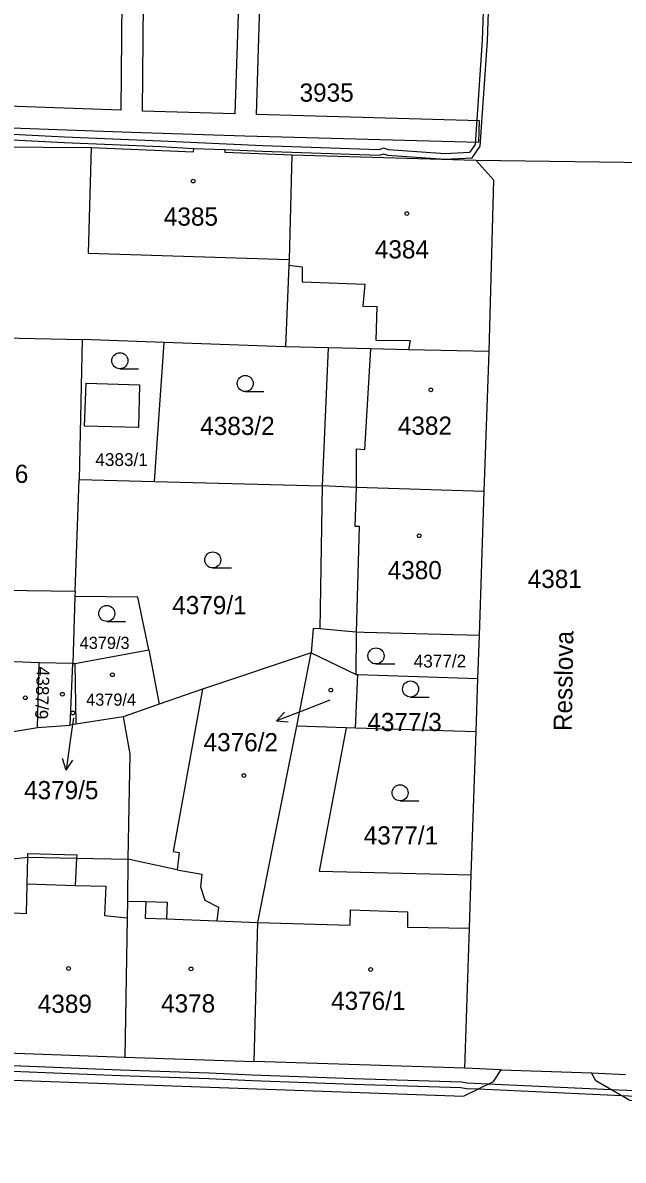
# Model space of a CAD drawing. Extents: x -756746 to -753363, y -1166406 to -1161727.
# Drawn here: x -756199.4 to -756143.3, y -1165730.9 to -1165624.6 of the extents above; entities that cross this region are included whole.
import ezdxf

# ---------------------------------------------------------------- set-up
doc = ezdxf.new("R2010")
doc.units = 0
for name, color, linetype in [('Hranice parcel', 7, 'Continuous'), ('Parcelní čísla', 7, 'Continuous'), ('Pop  PČ popisy', 7, 'Continuous'), ('Vnitřní kresba', 7, 'Continuous'), ('Věcná břemena k části', 7, 'Continuous'), ('Značky budov', 7, 'Continuous'), ('Značky kultur', 7, 'Continuous')]:
    doc.layers.add(name, color=color, linetype=linetype)

msp = doc.modelspace()

# ---------------------------------------------------------------- linework, layer by layer
at = {"layer": 'Hranice parcel'}
for p, q in [((-756174.26, -1165636.9), (-756157.09, -1165637.4)), ((-756157.09, -1165637.4), (-756140.39, -1165637.62)), ((-756193.84, -1165654.17), (-756194.14, -1165667.26)), ((-756186.19, -1165654.45), (-756193.84, -1165654.17)), ((-756187.09, -1165667.43), (-756186.19, -1165654.45)), ((-756174.87, -1165654.84), (-756186.19, -1165654.45)), ((-756170.86, -1165654.94), (-756174.87, -1165654.84)), ((-756170.86, -1165654.94), (-756171.43, -1165667.84)), ((-756156.31, -1165668.38), (-756155.83, -1165655.3)), ((-756194.52, -1165677.69), (-756194.14, -1165667.26)), ((-756194.14, -1165667.26), (-756187.09, -1165667.43)), ((-756187.09, -1165667.43), (-756171.43, -1165667.84)), ((-756171.43, -1165667.84), (-756171.66, -1165681.22)), ((-756156.74, -1165681.84), (-756156.31, -1165668.38)), ((-756194.52, -1165677.69), (-756194.54, -1165678.18)), ((-756194.54, -1165678.18), (-756194.73, -1165684.45)), ((-756156.88, -1165685.84), (-756156.74, -1165681.84)), ((-756194.53, -1165684.46), (-756187.63, -1165683.18)), ((-756187.63, -1165683.18), (-756186.66, -1165688.26)), ((-756173.81, -1165690.31), (-756172.45, -1165683.45)), ((-756198.02, -1165690.44), (-756197.88, -1165684.38)), ((-756194.73, -1165684.45), (-756197.88, -1165684.38)), ((-756194.98, -1165690.22), (-756194.73, -1165684.45)), ((-756194.73, -1165684.45), (-756194.53, -1165684.46)), ((-756194.53, -1165684.46), (-756194.43, -1165690.13)), ((-756168.32, -1165690.49), (-756168.1, -1165685.48)), ((-756168.1, -1165685.48), (-756156.88, -1165685.84)), ((-756157.05, -1165690.83), (-756156.88, -1165685.84)), ((-756190.01, -1165689.43), (-756194.43, -1165690.13)), ((-756202.91, -1165691.25), (-756198.02, -1165690.44)), ((-756198.02, -1165690.44), (-756194.98, -1165690.22)), ((-756194.43, -1165690.13), (-756194.98, -1165690.22)), ((-756169.19, -1165690.46), (-756173.81, -1165690.31)), ((-756168.32, -1165690.49), (-756169.19, -1165690.46)), ((-756157.05, -1165690.83), (-756168.32, -1165690.49)), ((-756157.51, -1165704.19), (-756157.05, -1165690.83)), ((-756202.03, -1165720.78), (-756189.88, -1165721.23)), ((-756189.88, -1165721.23), (-756177.78, -1165721.63)), ((-756158.11, -1165722.26), (-756177.78, -1165721.63)), ((-756154.72, -1165722.41), (-756158.11, -1165722.26)), ((-756154.72, -1165722.41), (-756146.27, -1165722.7)), ((-756146.27, -1165722.7), (-756143.09, -1165722.85)), ((-756145.85, -1165723.45), (-756146.27, -1165722.7))]:
    msp.add_line(p, q, dxfattribs=at)
for points in [[(-756202.11, -1165636.15), (-756193, -1165636.21), (-756183.44, -1165636.62), (-756183.43, -1165636.31), (-756180.52, -1165636.42), (-756180.52, -1165636.67), (-756174.26, -1165636.9)], [(-756174.26, -1165636.9), (-756174.52, -1165646.68), (-756174.53, -1165647.23), (-756174.87, -1165654.84)], [(-756155.83, -1165655.3), (-756155.4, -1165639.29), (-756157.09, -1165637.4)], [(-756203.03, -1165653.97), (-756199.73, -1165654.04), (-756193.84, -1165654.17)], [(-756155.83, -1165655.3), (-756163.36, -1165655.12), (-756166.89, -1165655.04), (-756170.86, -1165654.94)], [(-756208.42, -1165667.26), (-756205.71, -1165677.52), (-756194.52, -1165677.69)], [(-756156.31, -1165668.38), (-756168.21, -1165668.01), (-756171.43, -1165667.84)], [(-756187.63, -1165683.18), (-756188.64, -1165678.24), (-756194.54, -1165678.18)], [(-756171.66, -1165681.22), (-756172.27, -1165681.17), (-756172.45, -1165683.45)], [(-756156.74, -1165681.84), (-756167.51, -1165681.55), (-756168.21, -1165681.53), (-756169.32, -1165681.43), (-756171.66, -1165681.22)], [(-756197.88, -1165684.38), (-756202.55, -1165684.21), (-756202.6, -1165685.25)], [(-756172.45, -1165683.45), (-756182.61, -1165686.85), (-756186.66, -1165688.26)], [(-756172.45, -1165683.45), (-756169.94, -1165684.66), (-756168.25, -1165685.48), (-756168.1, -1165685.48)], [(-756186.66, -1165688.26), (-756187.18, -1165688.44), (-756190.01, -1165689.43)], [(-756190.01, -1165689.43), (-756189.41, -1165692.88), (-756189.57, -1165702.72)], [(-756177.78, -1165721.63), (-756177.44, -1165708.65), (-756175.97, -1165701.24), (-756173.81, -1165690.31)], [(-756169.19, -1165690.46), (-756171.71, -1165703.84), (-756157.51, -1165704.19)], [(-756200.38, -1165702.69), (-756198.94, -1165702.53), (-756194.38, -1165702.64), (-756189.57, -1165702.72)], [(-756189.57, -1165702.72), (-756189.63, -1165706.65), (-756189.64, -1165708.2), (-756189.88, -1165721.23)], [(-756158.11, -1165722.26), (-756157.68, -1165709.19), (-756157.51, -1165704.19)], [(-756277.51, -1165720.66), (-756158.23, -1165724.87), (-756155.42, -1165723.51), (-756154.72, -1165722.41)], [(-755993.51, -1165729.51), (-755994.55, -1165730.58), (-755996, -1165730.87), (-756091.63, -1165727.23), (-756142.68, -1165725.28), (-756145.85, -1165723.45)]]:
    msp.add_lwpolyline(points, dxfattribs=at)
at = {"layer": 'Pop  PČ popisy'}
for p, q in [((-756170.72, -1165687.87), (-756172.91, -1165688.73)), ((-756194.66, -1165689.51), (-756194.93, -1165691.43)), ((-756172.91, -1165688.73), (-756175.71, -1165689.8)), ((-756175.71, -1165689.8), (-756174.96, -1165688.98)), ((-756175.71, -1165689.8), (-756174.6, -1165689.91)), ((-756194.93, -1165691.43), (-756195.35, -1165694.4)), ((-756195.35, -1165694.4), (-756195.7, -1165693.34)), ((-756195.35, -1165694.4), (-756194.71, -1165693.48))]:
    msp.add_line(p, q, dxfattribs=at)
at = {"layer": 'Vnitřní kresba'}
for p, q in [((-756193, -1165636.21), (-756193.29, -1165646.09)), ((-756193.29, -1165646.09), (-756174.52, -1165646.68)), ((-756174.53, -1165647.23), (-756173.31, -1165647.39)), ((-756173.31, -1165647.39), (-756173.29, -1165648.77)), ((-756173.29, -1165648.77), (-756167.44, -1165649.01)), ((-756167.44, -1165649.01), (-756167.62, -1165651.04)), ((-756167.62, -1165651.04), (-756166.32, -1165651.09)), ((-756166.32, -1165651.09), (-756166.43, -1165654.23)), ((-756166.43, -1165654.23), (-756163.21, -1165654.27)), ((-756163.21, -1165654.27), (-756163.36, -1165655.12)), ((-756167.43, -1165664.44), (-756166.89, -1165655.04)), ((-756193.63, -1165662.26), (-756193.49, -1165658.24)), ((-756193.49, -1165658.24), (-756188.51, -1165658.41)), ((-756188.51, -1165658.41), (-756188.6, -1165662.39)), ((-756188.6, -1165662.39), (-756193.63, -1165662.26)), ((-756168.21, -1165668.01), (-756168.23, -1165664.4)), ((-756168.23, -1165664.4), (-756167.43, -1165664.44)), ((-756168.35, -1165671.63), (-756168.21, -1165668.01)), ((-756167.95, -1165671.64), (-756168.35, -1165671.63)), ((-756168.21, -1165681.53), (-756167.95, -1165671.64)), ((-756168.25, -1165685.48), (-756168.21, -1165681.53)), ((-756182.61, -1165686.85), (-756185.35, -1165702.02)), ((-756198.94, -1165702.53), (-756198.94, -1165702.2)), ((-756198.94, -1165702.2), (-756194.36, -1165702.32)), ((-756194.36, -1165702.32), (-756194.38, -1165702.64)), ((-756185.35, -1165702.02), (-756184.78, -1165702.12)), ((-756184.78, -1165702.12), (-756184.99, -1165703.74)), ((-756198.98, -1165705.05), (-756198.94, -1165702.53)), ((-756194.38, -1165702.64), (-756194.52, -1165705.18)), ((-756184.99, -1165703.74), (-756189.57, -1165702.72)), ((-756184.99, -1165703.74), (-756182.67, -1165704.14)), ((-756182.67, -1165704.14), (-756182.81, -1165705.33)), ((-756199.06, -1165707.8), (-756198.98, -1165705.05)), ((-756198.98, -1165705.05), (-756194.52, -1165705.18)), ((-756194.52, -1165705.18), (-756191.64, -1165705.25)), ((-756191.64, -1165705.25), (-756191.77, -1165708)), ((-756182.81, -1165705.33), (-756182.39, -1165706.57)), ((-756182.39, -1165706.57), (-756181.1, -1165707.22)), ((-756201.57, -1165707.67), (-756199.06, -1165707.8)), ((-756189.63, -1165706.65), (-756187.91, -1165706.69)), ((-756187.91, -1165706.69), (-756187.98, -1165708.24)), ((-756187.91, -1165706.69), (-756185.9, -1165706.74)), ((-756185.9, -1165706.74), (-756185.96, -1165708.31)), ((-756181.1, -1165707.22), (-756181.27, -1165708.48)), ((-756168.83, -1165708.89), (-756168.79, -1165707.47)), ((-756168.79, -1165707.47), (-756163.45, -1165707.65)), ((-756163.45, -1165707.65), (-756163.47, -1165709.08)), ((-756191.77, -1165708), (-756189.64, -1165708.2)), ((-756187.98, -1165708.24), (-756185.96, -1165708.31)), ((-756185.96, -1165708.31), (-756181.27, -1165708.48)), ((-756181.27, -1165708.48), (-756177.44, -1165708.65)), ((-756177.44, -1165708.65), (-756168.83, -1165708.89)), ((-756163.47, -1165709.08), (-756157.68, -1165709.19))]:
    msp.add_line(p, q, dxfattribs=at)
at = {"layer": 'Věcná břemena k části'}
msp.add_lwpolyline([(-756216.77, -1165631.8), (-756216.84, -1165633.8), (-756189.28, -1165634.79), (-756178.64, -1165635.12), (-756156.8, -1165635.72), (-756156.74, -1165633.72), (-756177.58, -1165633.15), (-756177.24, -1165622.92), (-756179.24, -1165622.85), (-756179.58, -1165633.09), (-756188.23, -1165632.82), (-756188.13, -1165622.69), (-756189.61, -1165622.65), (-756189.61, -1165622.52), (-756190.13, -1165622.5), (-756190.23, -1165632.75)], close=True, dxfattribs=at)
for points in [[(-756202.23, -1165635.41), (-756195.53, -1165635.75), (-756186.49, -1165636.12), (-756183.43, -1165636.31), (-756180.52, -1165636.42), (-756176.99, -1165636.57), (-756166.07, -1165636.95), (-756165.69, -1165636.81), (-756165.34, -1165636.93), (-756159.95, -1165637.32), (-756157.41, -1165637.2), (-756156.66, -1165636.11), (-756155.97, -1165626.24), (-756155.88, -1165623.56)], [(-756156.38, -1165623.54), (-756156.47, -1165626.2), (-756157.14, -1165635.93), (-756157.67, -1165636.7), (-756159.94, -1165636.82), (-756165.24, -1165636.43), (-756165.69, -1165636.29), (-756166.15, -1165636.45), (-756176.97, -1165636.07), (-756186.47, -1165635.62), (-756195.51, -1165635.25), (-756202.21, -1165634.91)], [(-756272.13, -1165720.1), (-756260.12, -1165720.31), (-756249.42, -1165720.7), (-756245.64, -1165720.84), (-756237.95, -1165721.14), (-756226.2, -1165721.56), (-756215.94, -1165722), (-756211.45, -1165722.2), (-756205.83, -1165722.34), (-756190.28, -1165722.94), (-756182.01, -1165723.23), (-756177.98, -1165723.42), (-756168.49, -1165723.75), (-756158.47, -1165724.07), (-756157.94, -1165724.16), (-756156.86, -1165724.21), (-756143.47, -1165724.82), (-756139.37, -1165725.01)], [(-756139.35, -1165724.51), (-756144.42, -1165724.28), (-756155.92, -1165723.75), (-756157.88, -1165723.66), (-756158.41, -1165723.57), (-756168.47, -1165723.25), (-756177.96, -1165722.92), (-756181.99, -1165722.73), (-756190.26, -1165722.44), (-756205.81, -1165721.84), (-756211.43, -1165721.7), (-756215.92, -1165721.5), (-756226.18, -1165721.06), (-756237.93, -1165720.64), (-756245.62, -1165720.34), (-756249.4, -1165720.2), (-756260.1, -1165719.81), (-756272.03, -1165719.6)]]:
    msp.add_lwpolyline(points, dxfattribs=at)
at = {"layer": 'Značky budov'}
for centre in [(-756183.48, -1165639.36), (-756163.53, -1165642.4), (-756161.27, -1165658.88), (-756162.37, -1165672.51), (-756191.03, -1165685.5), (-756199.16, -1165687.65), (-756195.7, -1165687.32), (-756170.63, -1165686.93), (-756194.72, -1165689.07), (-756178.74, -1165694.92), (-756195.12, -1165712.95), (-756183.68, -1165712.99), (-756166.9, -1165713.04)]:
    msp.add_circle(centre, 0.175, dxfattribs=at)
at = {"layer": 'Značky kultur'}
for p, q in [((-756190.33, -1165656.9), (-756188.58, -1165656.9)), ((-756178.62, -1165659.03), (-756176.87, -1165659.03)), ((-756181.65, -1165675.52), (-756179.9, -1165675.52)), ((-756191.55, -1165680.52), (-756189.8, -1165680.52)), ((-756166.4, -1165684.49), (-756164.65, -1165684.49)), ((-756163.17, -1165687.58), (-756161.42, -1165687.58)), ((-756164.15, -1165697.28), (-756162.4, -1165697.28))]:
    msp.add_line(p, q, dxfattribs=at)
for centre in [(-756190.33, -1165656.15), (-756178.62, -1165658.28), (-756181.65, -1165674.77), (-756191.55, -1165679.77), (-756166.4, -1165683.74), (-756163.17, -1165686.83), (-756164.15, -1165696.53)]:
    msp.add_circle(centre, 0.75, dxfattribs=at)

# ---------------------------------------------------------------- texts
at = {"layer": 'Parcelní čísla'}
for s, height, p in [('3935', 1.7, (-756173.54, -1165631.94)), ('4385', 1.7, (-756186.22, -1165643.53)), ('4384', 1.7, (-756166.51, -1165646.59)), ('4383/2', 1.7, (-756182.82, -1165663.09)), ('4382', 1.7, (-756164.36, -1165663.07)), ('4383/1', 1.2, (-756192.62, -1165665.99)), ('4386', 1.7, (-756203.94, -1165667.57)), ('4380', 1.7, (-756165.31, -1165676.57)), ('4381', 1.7, (-756152.23, -1165677.39)), ('4379/1', 1.7, (-756185.44, -1165679.84)), ('4379/3', 1.139, (-756194.08, -1165683.09)), ('4377/2', 1.2, (-756162.88, -1165684.82)), ('4379/4', 1.139, (-756193.48, -1165688.39)), ('4377/3', 1.7, (-756167.21, -1165690.76)), ('4376/2', 1.7, (-756182.51, -1165692.65)), ('4379/5', 1.7, (-756199.28, -1165697.13)), ('4377/1', 1.7, (-756167.55, -1165701.36)), ('4376/1', 1.7, (-756170.6, -1165716.82)), ('4389', 1.7, (-756198, -1165717.1)), ('4378', 1.7, (-756186.48, -1165717.06))]:
    msp.add_text(s, height=height, dxfattribs=at).set_placement(p)
msp.add_text('4387/9', height=1.2, rotation=268, dxfattribs=at).set_placement((-756198.08, -1165684.73))
at = {"layer": 'Pop  PČ popisy'}
msp.add_text('Resslova', height=1.7, rotation=89, dxfattribs=at).set_placement((-756148.12, -1165690.77))

doc.saveas('drawing.dxf')
